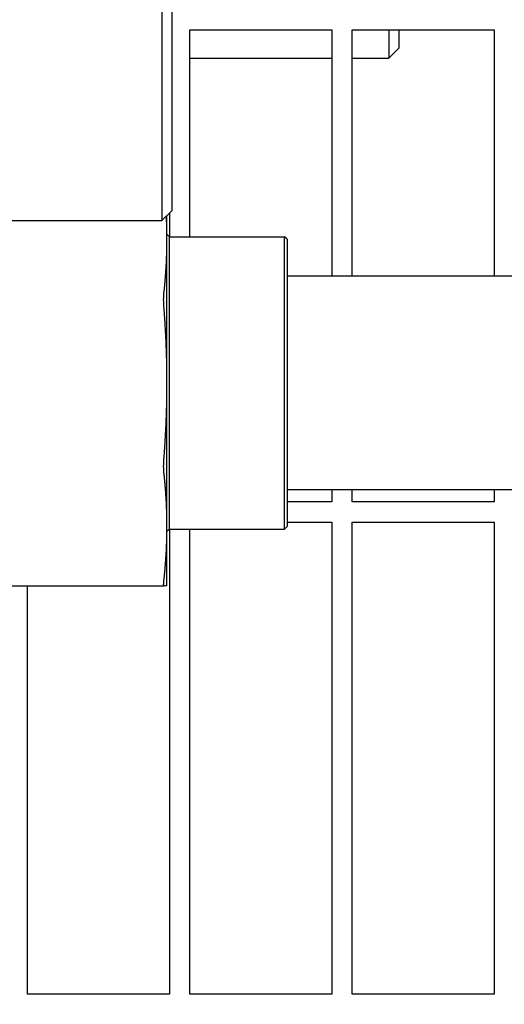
# Model space of a CAD drawing. Header units: inches. Extents: x 24 to 1128, y -74 to 748.
# Tile 526 of 557: x 721.63 to 724.62, y 566.7 to 572.76. Entities that reach past the tile are written whole.
import ezdxf

# ---------------------------------------------------------------- set-up
doc = ezdxf.new("R2010")
doc.units = ezdxf.units.IN
doc.header["$LTSCALE"] = 32
doc.header["$MEASUREMENT"] = 0
doc.layers.add('Dimension (ANSI)', color=7, linetype='Continuous', lineweight=25)
doc.layers.add('Visible (ANSI)', color=7, linetype='Continuous', lineweight=30)
doc.styles.add('Note Text (ANSI)', font='tahoma.ttf')
doc.dimstyles.new('Architectural (ANSI)', dxfattribs={"dimscale": 32, "dimtxt": 0.125, "dimasz": 0.098425, "dimexe": 0.125, "dimexo": 0.0625, "dimgap": 0.031496, "dimtad": 0, "dimtih": 1, "dimtoh": 1, "dimdec": 4, "dimrnd": 1e-08, "dimzin": 3, "dimdsep": 46, "dimlunit": 4, "dimtxsty": 'Note Text (ANSI)', "dimcen": 0.09, "dimdle": 0.393701, "dimclrd": 256, "dimclre": 256, "dimclrt": 256, "dimadec": 0, "dimazin": 3, "dimtfac": 0.96, "dimtofl": 0, "dimtmove": 0, "dimatfit": 3, "dimfxl": 1, "dimfrac": 2, "dimtolj": 1, "dimtzin": 12, "dimlwd": -1, "dimlwe": -1, "dimarcsym": 0})

# ---------------------------------------------------------------- blocks, each defined once
blk = doc.blocks.new('*D17')
at = {"layer": 'Defpoints', "color": 0, "transparency": 16777216}
for p in [(710.5391, 607.7114), (710.5391, 481.7114), (798.7409, 481.7114)]:
    blk.add_point(p, dxfattribs=at)
at = {"layer": 'Dimension (ANSI)', "transparency": 16777216}
for p, q in [((712.5391, 607.7114), (802.7409, 607.7114)), ((798.7409, 604.5618), (798.7409, 544.8012)), ((798.7409, 484.861), (798.7409, 538.6216)), ((712.5391, 481.7114), (802.7409, 481.7114))]:
    blk.add_line(p, q, dxfattribs=at)
for points in [[(798.216, 604.5618), (799.2658, 604.5618), (798.7409, 607.7114)], [(798.216, 484.861), (799.2658, 484.861), (798.7409, 481.7114)]]:
    blk.add_solid(points, dxfattribs=at)
at = {"layer": 'Dimension (ANSI)', "transparency": 16777216, "insert": (792.0089, 543.7933), "char_height": 4, "attachment_point": 1, "style": 'Note Text (ANSI)'}
blk.add_mtext('\\A1;10\'-6"', dxfattribs=at)

msp = doc.modelspace()

# ---------------------------------------------------------------- linework, layer by layer
at = {"layer": 'Visible (ANSI)'}
for p, q in [((722.5104, 591.52383), (722.5104, 571.52391)), ((722.5729, 571.58641), (722.5729, 591.46133)), ((722.68155, 571.42391), (722.68155, 572.69766)), ((722.68155, 572.69766), (723.55655, 572.69766)), ((723.55655, 572.69766), (723.55655, 571.18141)), ((723.68155, 571.18141), (723.68155, 572.69766)), ((723.68155, 572.69766), (724.55655, 572.69766)), ((723.90832, 572.69778), (723.90832, 572.52391)), ((723.97082, 572.58641), (723.97082, 572.69784)), ((724.55655, 572.69766), (724.55655, 571.18141)), ((723.97082, 572.58641), (723.90832, 572.52391)), ((722.68155, 572.52391), (723.55655, 572.52391)), ((723.68155, 572.52391), (723.90832, 572.52391)), ((722.5729, 571.58641), (722.5104, 571.52391)), ((719.5687, 571.52391), (722.5104, 571.52391)), ((722.54159, 571.4078), (722.54159, 571.5551)), ((722.55655, 571.57007), (722.55655, 571.42395)), ((722.55659, 571.42391), (722.54159, 571.43891)), ((722.54159, 570.52391), (722.54159, 571.4078)), ((722.55659, 569.62391), (722.55659, 571.42391)), ((722.55659, 571.42391), (723.26597, 571.42391)), ((723.26597, 569.62391), (723.26597, 571.42391)), ((723.28159, 571.40829), (723.26597, 571.42391)), ((723.28159, 571.40829), (723.28159, 569.63954)), ((725.03159, 571.18141), (723.28159, 571.18141)), ((722.54159, 569.64003), (722.54159, 570.52391)), ((725.03159, 569.86641), (723.28159, 569.86641)), ((723.55655, 569.86641), (723.55655, 569.79141)), ((723.68155, 569.79141), (723.68155, 569.86641)), ((724.55655, 569.86641), (724.55655, 569.79141)), ((723.55655, 569.79141), (723.28159, 569.79141)), ((724.55655, 569.79141), (723.68155, 569.79141)), ((723.28159, 569.66641), (723.55655, 569.66641)), ((723.55655, 569.66641), (723.55655, 566.76016)), ((723.68155, 566.76016), (723.68155, 569.66641)), ((723.68155, 569.66641), (724.55655, 569.66641)), ((724.55655, 569.66641), (724.55655, 566.76016)), ((722.54159, 569.27391), (722.54159, 569.64003)), ((722.55659, 569.62391), (722.54159, 569.60891)), ((722.55655, 569.62388), (722.55655, 566.76016)), ((722.55659, 569.62391), (723.26597, 569.62391)), ((722.68155, 566.76016), (722.68155, 569.62391)), ((723.28159, 569.63954), (723.26597, 569.62391)), ((721.58522, 569.27391), (722.52296, 569.27391)), ((721.68155, 566.76016), (721.68155, 569.27391)), ((722.55655, 566.76016), (721.68155, 566.76016)), ((723.55655, 566.76016), (722.68155, 566.76016)), ((724.55655, 566.76016), (723.68155, 566.76016))]:
    msp.add_line(p, q, dxfattribs=at)
for points, weights in [([(722.54159, 571.4078), (722.54159, 571.47916), (722.53795, 571.55147)], [1, 1.02395026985, 1.04163890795]), ([(722.52296, 571.07829), (722.54159, 571.2484), (722.54159, 571.4078)], [1.07707509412, 1.05512060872, 1]), ([(722.54159, 570.52391), (722.54159, 570.74933), (722.52296, 570.9899)], [1, 1.05512060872, 1.07707509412]), ([(722.52296, 570.05792), (722.54159, 570.2985), (722.54159, 570.52391)], [1.07707509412, 1.05512060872, 1]), ([(722.54159, 569.64003), (722.54159, 569.79942), (722.52296, 569.96953)], [1, 1.05512060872, 1.07707509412]), ([(722.52296, 569.31053), (722.54159, 569.48064), (722.54159, 569.64003)], [1.07707509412, 1.05512060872, 1]), ([(722.54159, 569.27391), (722.54159, 569.27391), (722.52296, 569.27391)], [1, 1.05512060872, 1.07707509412])]:
    msp.add_rational_spline(points, weights, degree=2, dxfattribs=at)
for points, knots in [([(722.52296, 570.9899), (722.52167, 571.00653), (722.52104, 571.02315), (722.52104, 571.05233), (722.52167, 571.06654), (722.52296, 571.07829)], [1.29972856, 1.29972856, 1.29972856, 1.29972856, 1.42007803, 1.42007803, 1.54042751, 1.54042751, 1.54042751, 1.54042751]), ([(722.52296, 569.96953), (722.52167, 569.98129), (722.52104, 569.9955), (722.52104, 570.02468), (722.52167, 570.0413), (722.52296, 570.05792)], [0.39703999, 0.39703999, 0.39703999, 0.39703999, 0.51738947, 0.51738947, 0.63773894, 0.63773894, 0.63773894, 0.63773894]), ([(722.52296, 569.27391), (722.52167, 569.27391), (722.52104, 569.27738), (722.52104, 569.28947), (722.52167, 569.29877), (722.52296, 569.31053)], [1.29972856, 1.29972856, 1.29972856, 1.29972856, 1.42007803, 1.42007803, 1.54042751, 1.54042751, 1.54042751, 1.54042751])]:
    msp.add_open_spline(points, degree=3, knots=knots, dxfattribs=at)

# ---------------------------------------------------------------- dimensions: what is measured, and where the dimension line sits
at = {"layer": 'Dimension (ANSI)'}
dim = msp.add_linear_dim(base=(798.7409, 481.71141), p1=(710.53905, 607.71141), p2=(710.53905, 481.71141), angle=90, dimstyle='Architectural (ANSI)', override={"dimgap": 0.031496, "dimdec": 4, "dimlfac": 1, "dimtol": 0, "dimlim": 0, "dimtp": 0, "dimtm": 0, "dimtdec": 2, "dimatfit": 1}, dxfattribs=at)
dim.commit()
dim.dimension.update_dxf_attribs({"geometry": '*D17', "text_midpoint": (798.7409, 541.71141), "dimtype": 160})

doc.saveas('drawing.dxf')
